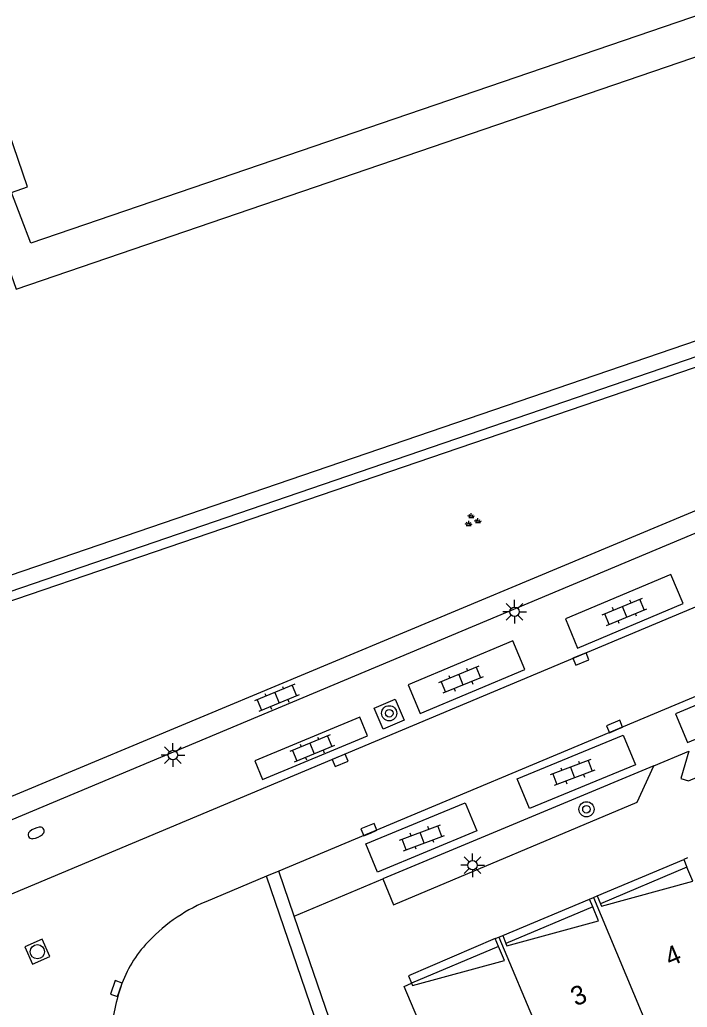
# Model space of a CAD drawing. Extents: x 132994 to 136000, y 393499 to 395512.
# Drawn here: x 134374.7 to 134409.9, y 394859.7 to 394911.9 of the extents above; entities that cross this region are included whole.
import ezdxf

# ---------------------------------------------------------------- set-up
doc = ezdxf.new("R2010")
doc.units = 0
for name, color, linetype in [('gg-anno-huisnummerreeks BGT', 7, 'Continuous'), ('gg-bbg-hoofdgebouw', 7, 'Continuous'), ('gg-bbg-onder overbouw', 7, 'Continuous'), ('gg-bbg-pand overbouw', 7, 'Continuous'), ('gg-bbg-tussenscheiding', 7, 'Continuous'), ('gg-knt-verharding', 7, 'Continuous'), ('gg-knt-verharding nz', 7, 'Continuous'), ('gt-grn-groengrens', 7, 'Continuous'), ('gt-grn-weggrens', 7, 'Continuous'), ('gt-symb-boom', 7, 'Continuous'), ('gt-symb-brandkraan', 7, 'Continuous'), ('gt-symb-groenvak', 7, 'Continuous'), ('gt-symb-klinker verharding', 7, 'Continuous'), ('gt-symb-kolk', 7, 'Continuous'), ('gt-symb-lichtmast', 7, 'Continuous'), ('gt-symb-rioolschacht', 7, 'Continuous')]:
    doc.layers.add(name, color=color, linetype=linetype)

# ---------------------------------------------------------------- blocks, each defined once
blk = doc.blocks.new('gt0-GRVAK')
at = {"layer": 'gt-symb-groenvak'}
for p, q in [((-0.11, 0.189), (-0.228, 0.24)), ((-0.182, 0.153), (0.088, 0.153)), ((-0.091, 0.211), (-0.156, 0.322)), ((-0.047, 0.214), (-0.047, 0.393)), ((-0.004, 0.211), (0.061, 0.322)), ((0.015, 0.189), (0.133, 0.24)), ((0.262, -0.052), (0.197, 0.059)), ((0.305, -0.049), (0.305, 0.13)), ((0.349, -0.052), (0.414, 0.059)), ((-0.245, -0.228), (-0.363, -0.177)), ((-0.318, -0.264), (-0.047, -0.264)), ((-0.226, -0.206), (-0.291, -0.095)), ((-0.183, -0.203), (-0.183, -0.024)), ((-0.139, -0.206), (-0.074, -0.095)), ((-0.12, -0.228), (-0.002, -0.177)), ((0.243, -0.074), (0.125, -0.023)), ((0.17, -0.11), (0.441, -0.11)), ((0.368, -0.074), (0.486, -0.023))]:
    blk.add_line(p, q, dxfattribs=at)
blk = doc.blocks.new('gt0-BOOM')
at = {"layer": 'gt-symb-boom'}
for radius in [0.4, 0.2]:
    blk.add_circle((0, 0), radius, dxfattribs=at)
blk = doc.blocks.new('gt0-KL1')
at = {"layer": 'gt-symb-klinker verharding'}
for p, q in [((-1.15, 0.3), (1.15, 0.3)), ((-1, -0.3), (-1, 0.3)), ((-0.5, 0.3), (-0.5, 0.45)), ((0, -0.3), (0, 0.3)), ((0.5, 0.3), (0.5, 0.45)), ((1, -0.3), (1, 0.3)), ((-1.15, -0.3), (1.15, -0.3)), ((-0.5, -0.45), (-0.5, -0.3)), ((0.5, -0.45), (0.5, -0.3))]:
    blk.add_line(p, q, dxfattribs=at)
blk = doc.blocks.new('gt0-KOLK')
at = {"layer": 'gt-symb-kolk'}
blk.add_lwpolyline([(0, 0), (0.375, 0), (0.375, 0.4), (-0.375, 0.4), (-0.375, 0), (0, 0)], dxfattribs=at)
blk = doc.blocks.new('gt0-LMAST')
at = {"layer": 'gt-symb-lichtmast'}
for p, q in [((-0.005, 0.246), (-0.005, 0.621)), ((-0.182, 0.173), (-0.447, 0.438)), ((0.172, 0.173), (0.437, 0.438)), ((-0.255, -0.004), (-0.63, -0.004)), ((-0.182, -0.181), (-0.447, -0.446)), ((-0.005, -0.254), (-0.005, -0.629)), ((0.437, -0.446), (0.172, -0.181)), ((0.245, -0.004), (0.62, -0.004))]:
    blk.add_line(p, q, dxfattribs=at)
blk.add_circle((-0.005, -0.004), 0.25, dxfattribs=at)
blk = doc.blocks.new('gt0-BR')
at = {"layer": 'gt-symb-brandkraan'}
for centre, radius, start, end in [((-0.244, 0), 0.206, 107.5669, 252.4331), ((0.599, -2.664), 3, 106.892, 107.5669), ((0, -0.691), 0.938, 73.108, 106.892), ((-0.599, -2.664), 3, 72.4331, 73.108), ((0.244, 0), 0.206, 287.567, 72.4331), ((0.599, 2.664), 3, 252.4331, 253.108), ((0, 0.691), 0.938, 253.108, 286.8921), ((-0.599, 2.664), 3, 286.8921, 287.567)]:
    blk.add_arc(centre, radius, start, end, dxfattribs=at)
blk = doc.blocks.new('gt0-RS')
at = {"layer": 'gt-symb-rioolschacht'}
blk.add_lwpolyline([(-0.5, -0.5), (0.5, -0.5), (0.5, 0.5), (-0.5, 0.5)], close=True, dxfattribs=at)
blk.add_circle((0, 0), 0.375, dxfattribs=at)

msp = doc.modelspace()

# ---------------------------------------------------------------- linework, layer by layer
at = {"layer": 'gg-bbg-hoofdgebouw'}
for p, q in [((134409.937, 394867.637), (134409.735, 394867.551)), ((134409.735, 394867.551), (134409.906, 394867.143)), ((134404.763, 394865.467), (134404.961, 394865.55)), ((134404.935, 394865.05), (134404.763, 394865.467)), ((134404.961, 394865.55), (134405.158, 394865.633)), ((134405.158, 394865.633), (134405.333, 394865.217)), ((134399.773, 394863.378), (134399.971, 394863.459)), ((134399.954, 394862.952), (134399.773, 394863.378)), ((134399.971, 394863.459), (134400.169, 394863.541)), ((134400.169, 394863.541), (134400.344, 394863.116))]:
    msp.add_line(p, q, dxfattribs=at)
msp.add_lwpolyline([(134394.099, 394855.927), (134394.503, 394856.089), (134394.551, 394855.968), (134396.663, 394856.844), (134394.96, 394860.853), (134395.359, 394861.017)], dxfattribs=at)
at = {"layer": 'gg-bbg-onder overbouw'}
msp.add_line((134456.675, 394910.772), (134364.909, 394879.399), dxfattribs=at)
for points in [[(134358.535, 394897.938), (134372.026, 394904.613), (134374.467, 394897.679), (134453.49, 394924.707), (134453.246, 394925.387), (134455.466, 394926.319), (134455.516, 394926.199), (134459.87, 394928.026), (134459.822, 394928.155), (134461.529, 394928.875), (134461.58, 394928.755), (134463.414, 394929.524), (134463.367, 394929.652), (134470.635, 394932.707)], [(134405.333, 394865.217), (134405.387, 394865.089), (134410.214, 394866.407), (134409.906, 394867.143)], [(134400.344, 394863.116), (134400.394, 394862.995), (134405.24, 394864.309), (134404.935, 394865.05)], [(134395.359, 394861.017), (134395.408, 394860.897), (134400.267, 394862.212), (134399.954, 394862.952)]]:
    msp.add_lwpolyline(points, dxfattribs=at)
at = {"layer": 'gg-bbg-pand overbouw'}
for p, q in [((134409.906, 394867.143), (134405.333, 394865.217)), ((134404.935, 394865.05), (134400.344, 394863.116)), ((134399.954, 394862.952), (134395.359, 394861.017))]:
    msp.add_line(p, q, dxfattribs=at)
for points in [[(134470.635, 394932.707), (134375.238, 394900.12), (134374.216, 394902.785), (134375.065, 394903.083), (134373.057, 394908.926)], [(134368.437, 394879.768), (134368.595, 394879.323), (134457.101, 394909.52)]]:
    msp.add_lwpolyline(points, dxfattribs=at)
at = {"layer": 'gg-bbg-tussenscheiding'}
for p, q in [((134404.961, 394865.55), (134409.813, 394853.994)), ((134399.971, 394863.459), (134404.837, 394851.896))]:
    msp.add_line(p, q, dxfattribs=at)
at = {"layer": 'gg-knt-verharding'}
for p, q in [((134371.366, 394864.533), (134475.931, 394908.443)), ((134477.607, 394904.381), (134388.343, 394866.943)), ((134408.163, 394872.507), (134393.844, 394866.527)), ((134405.158, 394865.633), (134409.735, 394867.551)), ((134388.343, 394866.943), (134387.696, 394866.672)), ((134389.155, 394864.569), (134388.343, 394866.943)), ((134387.696, 394866.672), (134384.477, 394865.326)), ((134400.169, 394863.541), (134404.763, 394865.467)), ((134392.319, 394855.318), (134389.155, 394864.569))]:
    msp.add_line(p, q, dxfattribs=at)
for points in [[(134584.853, 394958.313), (134452.012, 394902.3), (134416.867, 394887.518), (134364.509, 394865.585)], [(134458.261, 394906.106), (134416.72, 394888.633), (134369.478, 394868.905)], [(134403.481, 394880.263), (134404.127, 394878.727), (134409.698, 394881.071), (134409.052, 394882.606), (134403.481, 394880.263)], [(134410.012, 394873.285), (134409.585, 394871.833), (134409.987, 394871.706), (134426.307, 394878.601), (134424.486, 394879.357)], [(134395.172, 394876.788), (134395.812, 394875.263), (134401.346, 394877.584), (134400.707, 394879.108), (134395.172, 394876.788)], [(134415.495, 394876.057), (134414.861, 394877.573), (134409.3, 394875.243), (134409.935, 394873.728), (134415.495, 394876.057)], [(134393.381, 394875.556), (134394.495, 394876.022), (134394.961, 394874.91), (134393.848, 394874.441), (134393.381, 394875.556)], [(134387.483, 394871.78), (134393.029, 394874.088), (134392.619, 394875.073), (134387.073, 394872.765), (134387.483, 394871.78)], [(134406.534, 394874.124), (134407.182, 394872.556), (134401.588, 394870.246), (134400.941, 394871.813), (134406.534, 394874.124)], [(134393.844, 394866.527), (134394.392, 394865.165), (134407.272, 394870.579), (134408.163, 394872.507)], [(134398.806, 394869.063), (134393.551, 394866.885), (134392.934, 394868.375), (134398.188, 394870.553), (134398.806, 394869.063)], [(134399.773, 394863.378), (134395.198, 394861.41), (134395.359, 394861.017)]]:
    msp.add_lwpolyline(points, dxfattribs=at)
for centre, radius, start, end in [((134388.053, 394856.964), 9.095, 113.1517, 137.9339), ((134386.04, 394858.777), 6.386, 137.9119, 162.7639), ((134387.936, 394857.999), 8.429, 161.5323, 180.2707)]:
    msp.add_arc(centre, radius, start, end, dxfattribs=at)
at = {"layer": 'gg-knt-verharding nz'}
msp.add_line((134368.437, 394879.768), (134456.914, 394910.069), dxfattribs=at)
at = {"layer": 'gt-grn-groengrens'}
msp.add_lwpolyline([(134404.293, 394820.309), (134403.631, 394820.082), (134387.696, 394866.672)], dxfattribs=at)
at = {"layer": 'gt-grn-weggrens'}
for p, q in [((134408.163, 394872.507), (134410.012, 394873.285)), ((134389.155, 394864.569), (134393.844, 394866.527))]:
    msp.add_line(p, q, dxfattribs=at)

# ---------------------------------------------------------------- block references
at = {"layer": 'gt-symb-boom'}
for p in [(134394.174, 394875.279), (134404.596, 394870.206)]:
    msp.add_blockref('gt0-BOOM', p, dxfattribs=at)
at = {"layer": 'gt-symb-brandkraan', "rotation": 24.334874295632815}
msp.add_blockref('gt0-BR', (134375.519, 394868.958), dxfattribs=at)
at = {"layer": 'gt-symb-groenvak'}
msp.add_blockref('gt0-GRVAK', (134398.556, 394885.465), dxfattribs=at)
at = {"layer": 'gt-symb-klinker verharding'}
for p, rotation in [((134406.608, 394880.638), 22.694755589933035), ((134397.958, 394877.051), -157.66661156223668), ((134388.242, 394876.094), -157.66661156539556), ((134390.1, 394873.418), -157.66661156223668), ((134403.862, 394872.154), -159.20927472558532), ((134395.908, 394868.705), 20.556045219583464)]:
    msp.add_blockref('gt0-KL1', p, dxfattribs=dict(at, rotation=rotation))
at = {"layer": 'gt-symb-kolk'}
for p, rotation in [((134404.227, 394878.332), -157.17745934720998), ((134406.163, 394874.396), 22.76972663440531), ((134391.501, 394872.982), -157.2831282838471), ((134393.18, 394868.951), 22.682559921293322), ((134379.941, 394860.669), 70.60447167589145)]:
    msp.add_blockref('gt0-KOLK', p, dxfattribs=dict(at, rotation=rotation))
at = {"layer": 'gt-symb-lichtmast'}
for p in [(134400.801, 394880.646), (134382.752, 394873.077), (134398.582, 394867.258)]:
    msp.add_blockref('gt0-LMAST', p, dxfattribs=at)
at = {"layer": 'gt-symb-rioolschacht', "rotation": 114.25908445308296}
msp.add_blockref('gt0-RS', (134375.582, 394862.682), dxfattribs=at)

# ---------------------------------------------------------------- texts
at = {"layer": 'gg-anno-huisnummerreeks BGT'}
for s, p in [('4', (134409.008, 394861.882)), ('3', (134404.028, 394859.785))]:
    msp.add_text(s, height=1, rotation=22.8, dxfattribs=at).set_placement(p)

doc.saveas('drawing.dxf')
